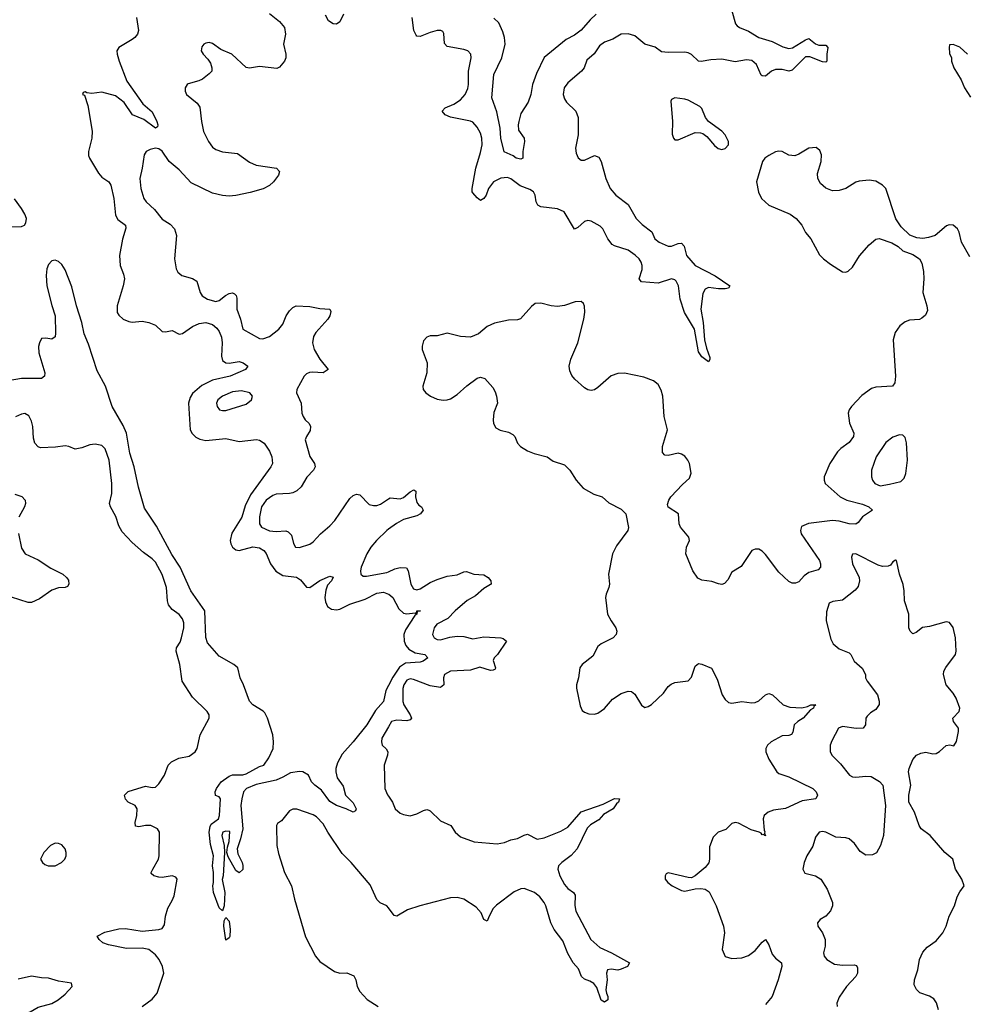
# Model space of a CAD drawing. Header units: inches. Extents: x 1603819 to 1745079, y 385938 to 533966.
# Tile 392 of 561: x 1697799 to 1703443, y 461224 to 467097. Entities that reach past the tile are written whole.
import ezdxf

# ---------------------------------------------------------------- set-up
doc = ezdxf.new("R2010")
doc.units = ezdxf.units.IN
doc.header["$MEASUREMENT"] = 0
doc.layers.add('B6496', color=7, linetype='Continuous')
doc.layers.add('B7406', color=7, linetype='Continuous')

msp = doc.modelspace()

# ---------------------------------------------------------------- linework, layer by layer
at = {"layer": 'B6496', "color": 5}
for points, elevation in [([(1698495.3, 467110), (1698508.5, 467031.5), (1698502, 467010), (1698486.4, 466990), (1698470, 466978.3), (1698390, 466931.5), (1698379.5, 466910), (1698380.3, 466890), (1698392, 466850), (1698438.3, 466730), (1698534.2, 466594.2), (1698590, 466546.3), (1698616.9, 466490), (1698623.8, 466470), (1698622, 466458), (1698609.5, 466450), (1698540.5, 466500.5), (1698471.8, 466530), (1698421.7, 466601.7), (1698370, 466642.9), (1698290, 466663.5), (1698230, 466657), (1698200.2, 466660.2), (1698190, 466666), (1698178, 466662), (1698174, 466650), (1698185.4, 466645.4), (1698205.2, 466585.2), (1698232.2, 466432.2), (1698230.1, 466390), (1698209.2, 466310), (1698210, 466286.4), (1698215.7, 466270), (1698270, 466182), (1698290, 466158.2), (1698330.1, 466130.1), (1698343.2, 466110), (1698360.8, 466030), (1698371.8, 465930), (1698385, 465905), (1698430.3, 465870), (1698433, 465853), (1698412.2, 465787.8), (1698394.2, 465690), (1698398.7, 465630), (1698419.5, 465579.5), (1698423.9, 465550), (1698417.2, 465510), (1698380.1, 465390), (1698381.6, 465350), (1698390, 465333.2), (1698416.5, 465310), (1698450, 465296.8), (1698470, 465293.3), (1698530, 465298.5), (1698570.8, 465290.8), (1698610, 465273.8), (1698650, 465237.4), (1698670, 465234.6), (1698710, 465241.7), (1698750, 465221.6), (1698770, 465224.5), (1698830, 465267.2), (1698870, 465284.2), (1698910, 465290.2), (1698950, 465278.3), (1698976.7, 465256.7), (1698990, 465237.6), (1699003, 465203), (1699007.4, 465170), (1699003.4, 465090), (1699010, 465064.4), (1699029.1, 465049.1), (1699050, 465047.2), (1699110, 465058.4), (1699133.7, 465050), (1699160.3, 465030), (1699147.7, 465010), (1699055.6, 464970), (1698950, 464947.3), (1698885.3, 464914.7), (1698830, 464867), (1698816.1, 464843.9), (1698807, 464810), (1698816.6, 464650), (1698827.9, 464627.9), (1698850, 464606), (1698874.1, 464594.1), (1698910, 464587.4), (1699030, 464599.4), (1699110, 464580.2), (1699212.5, 464592.5), (1699230, 464587.7), (1699257.3, 464570), (1699290, 464522.8), (1699304.9, 464490), (1699308.4, 464450), (1699298.7, 464430), (1699177.6, 464262.4), (1699144.1, 464195.9), (1699124.7, 464130), (1699066.2, 464033.8), (1699056.2, 463990), (1699059.5, 463970), (1699070, 463950.2), (1699090, 463934.6), (1699110, 463930.1), (1699190, 463952.1), (1699230, 463945.6), (1699256.5, 463930), (1699270, 463912), (1699296, 463850), (1699328, 463808), (1699370, 463781.4), (1699450.7, 463770.7), (1699474.6, 463754.6), (1699510, 463712), (1699530, 463710.3), (1699590, 463751.6), (1699650, 463777.3), (1699670, 463772), (1699660.7, 463750), (1699636.9, 463723.1), (1699626.2, 463693.8), (1699619.8, 463650), (1699624.3, 463624.3), (1699636.9, 463596.9), (1699660.1, 463580.1), (1699690, 463576.4), (1699710, 463581.3), (1699770, 463610.1), (1699860.3, 463639.7), (1699930, 463675.1), (1699970, 463682.2), (1700000, 463670.9)], 260), ([(1699290, 467133), (1699350, 467086.4), (1699380.3, 467050), (1699385.3, 467010), (1699374, 466950), (1699388.5, 466890), (1699388.4, 466870), (1699380.5, 466850), (1699350, 466812.7), (1699334.2, 466805.8), (1699230, 466817.6), (1699170, 466808), (1699151.4, 466811.4), (1699064.5, 466890), (1698998.7, 466918.7), (1698950, 466955.1), (1698930, 466959.6), (1698910, 466955.6), (1698898.8, 466950), (1698885.7, 466934.3), (1698883.1, 466910), (1698893.4, 466890), (1698921.7, 466861.7), (1698937.2, 466837.2), (1698946, 466810), (1698944.9, 466790), (1698930, 466772.7), (1698890, 466742.7), (1698868.1, 466731.9), (1698805.2, 466714.8), (1698798, 466710), (1698787.3, 466690), (1698787.3, 466670), (1698794.8, 466650), (1698858.5, 466598.5), (1698874.8, 466574.8), (1698883.6, 466490), (1698896.9, 466430), (1698925.3, 466370), (1698950, 466337), (1698970, 466322.3), (1699010, 466308.9), (1699099, 466299), (1699170, 466247.6), (1699210, 466229), (1699331, 466210), (1699350.4, 466190.4), (1699344.4, 466170), (1699313.7, 466130), (1699290, 466107.6), (1699251.8, 466088.2), (1699174.4, 466065.6), (1699090, 466048.5), (1699050, 466044.4), (1699010, 466047.1), (1698950, 466061.8), (1698823.1, 466123.1), (1698750, 466200.7), (1698690.7, 466250.7), (1698650, 466312.9), (1698630, 466325.3), (1698610, 466329.8), (1698577.3, 466322.7), (1698553.4, 466310), (1698542, 466290), (1698530.4, 466210), (1698516, 466150), (1698522.3, 466090), (1698540.3, 466030), (1698554, 466010), (1698603.7, 465963.7), (1698650, 465906.7), (1698697.3, 465877.3), (1698722.8, 465850), (1698734.3, 465810), (1698723, 465670), (1698733, 465610), (1698742, 465590), (1698767.3, 465570), (1698830, 465552.2), (1698855.9, 465535.9), (1698875.6, 465470), (1698888.5, 465448.5), (1698920.5, 465430), (1698970, 465416), (1698990, 465421.6), (1699028, 465452), (1699050, 465463.8), (1699070, 465466.8), (1699080.7, 465460.6), (1699090.7, 465450.7), (1699094.9, 465434.9), (1699095.6, 465370), (1699116.3, 465310), (1699130.2, 465250.2), (1699230, 465195.6), (1699250, 465192.6), (1699290, 465207.1), (1699346.4, 465250), (1699370, 465281.3), (1699389.8, 465330), (1699410, 465360.3), (1699430, 465379.5), (1699450, 465388.8), (1699530, 465385.7), (1699590, 465374), (1699650.6, 465370.6), (1699656.7, 465356.7), (1699650.3, 465330), (1699638.3, 465310), (1699565.8, 465230), (1699553.5, 465206.5), (1699545.8, 465170), (1699557.3, 465130), (1699591.1, 465071.1), (1699640.4, 465010), (1699610.1, 464989.9), (1699546.8, 464993.2), (1699528.4, 464991.6), (1699510, 464983.6), (1699497.6, 464970), (1699453, 464890), (1699450.4, 464870), (1699479.5, 464810), (1699484, 464750), (1699490.3, 464730), (1699503.1, 464710), (1699527.3, 464687.3), (1699535, 464670), (1699533.6, 464646.4), (1699510.3, 464610), (1699503.6, 464590), (1699530.8, 464490.8), (1699557.8, 464450), (1699562, 464430), (1699553.4, 464410), (1699513, 464367), (1699479, 464310), (1699453.7, 464286.3), (1699430, 464274.5), (1699410, 464270.9), (1699330, 464266.8), (1699310, 464258.8), (1699269.3, 464230), (1699242.5, 464190), (1699229.6, 464130.4), (1699229.4, 464090), (1699242.4, 464070), (1699290, 464047.1), (1699330, 464043.5), (1699388.2, 464048.2), (1699402.3, 464042.3), (1699420.9, 464020.9), (1699432.9, 463972.9), (1699444.9, 463950), (1699470, 463947.7), (1699530, 463968.3), (1699550, 463982.4), (1699595.3, 464030), (1699650, 464078), (1699680.8, 464110), (1699770, 464239.6), (1699790, 464258.9), (1699810, 464267), (1699830, 464262.4), (1699884.6, 464204.6), (1699910, 464198), (1699930, 464199), (1699952.5, 464207.5), (1700000, 464237.8)], 280), ([(1699732.4, 467130), (1699710, 467082.9), (1699690.7, 467070), (1699670, 467071), (1699643.1, 467090), (1699624.2, 467124.2)], 280), ([(1697750, 465860.9), (1697810, 465862.3), (1697828.5, 465871.5), (1697835.9, 465884.1), (1697838.8, 465910), (1697830, 465935.6), (1697810, 465971.1), (1697767, 466027)], 260), ([(1700000, 463125.2), (1699984.7, 463095.3), (1699970.8, 463030), (1699923.7, 462976.3), (1699870.7, 462890), (1699790, 462788.2), (1699724.5, 462715.5), (1699695.5, 462664.5), (1699685.8, 462630), (1699685.3, 462610), (1699694.7, 462574.7), (1699730, 462524.7), (1699744, 462470), (1699790, 462425.5), (1699808, 462390), (1699802.5, 462377.5), (1699790, 462369.2), (1699748.7, 462390), (1699690, 462409.5), (1699650, 462432.3), (1699601.1, 462501.1), (1699559.7, 462530), (1699541.1, 462550), (1699522, 462590), (1699490, 462611.1), (1699470, 462612.7), (1699415.2, 462604.8), (1699370, 462577.7), (1699330, 462560.5), (1699210, 462534.6), (1699153.4, 462510), (1699135.6, 462490), (1699124.7, 462450), (1699119.5, 462410), (1699130.2, 462269.8), (1699117.4, 462210), (1699096.5, 462150), (1699101.3, 462121.3), (1699127.3, 462070), (1699130.5, 462050.5), (1699130, 462028), (1699110, 462008.7), (1699090, 462022), (1699042.7, 462102.7), (1699035.6, 462130), (1699038.4, 462161.6), (1699050, 462194), (1699054.2, 462254.2), (1699030, 462256.9), (1699011, 462250), (1699006, 462230), (1699019.1, 462170), (1699022, 462130), (1699013.4, 461990), (1699008.4, 461968.4), (1699023.1, 461890), (1699019.3, 461810), (1699010, 461782), (1698990, 461799), (1698955.6, 461890), (1698951.1, 461930), (1698955.8, 461950), (1698955.4, 462010), (1698949.6, 462050.4), (1698955.8, 462110), (1698937.6, 462177.6), (1698930.8, 462250), (1698935.2, 462284.8), (1698942.8, 462297.2), (1698985.1, 462330), (1698992, 462350), (1698997.2, 462450), (1698990, 462462), (1698968.7, 462468.7), (1698965.2, 462490), (1698973.2, 462510), (1699002, 462550), (1699050, 462584.6), (1699070, 462593), (1699130, 462592.9), (1699150, 462597.6), (1699230, 462642), (1699256, 462650), (1699286.6, 462693.4), (1699311.5, 462748.5), (1699314.5, 462790), (1699309.6, 462830), (1699277.6, 462930), (1699261.3, 462961.3), (1699251.9, 462971.9), (1699190, 463009.7), (1699170, 463031.8), (1699135.1, 463130), (1699115.8, 463170), (1699100.5, 463230), (1699076.2, 463250), (1698990, 463300.8), (1698920.3, 463380.3), (1698910.5, 463410.5), (1698904.2, 463570), (1698821, 463690), (1698756.2, 463830), (1698707.1, 463907.1), (1698615.8, 464075.8), (1698543.2, 464183.2), (1698507.8, 464307.8), (1698482.1, 464430), (1698455.6, 464510), (1698437.1, 464630), (1698416.4, 464676.4), (1698350.4, 464790), (1698311, 464911), (1698261.7, 465001.7), (1698210, 465160.5), (1698183.2, 465223.2), (1698170.5, 465290), (1698138.3, 465390), (1698110, 465502.4), (1698070, 465603.5), (1698050, 465636.4), (1698030, 465654.6), (1698010, 465661.5), (1697990, 465657.7), (1697970, 465635.6), (1697961.5, 465610), (1697957.8, 465570), (1697961.5, 465510), (1697990, 465390.8), (1698010.2, 465330.2), (1698013.4, 465226.6), (1698010, 465204), (1697991.3, 465190), (1697955.9, 465195.9), (1697930, 465194), (1697916.4, 465170), (1697912, 465148), (1697913.1, 465110), (1697948.4, 464990), (1697947.7, 464970), (1697930, 464956.2), (1697810, 464957.2), (1697730, 464943.1)], 260), ([(1698529.8, 461210), (1698590, 461255.1), (1698619.9, 461290), (1698659.1, 461410), (1698651.6, 461450), (1698631.7, 461490), (1698610, 461517.8), (1698570, 461550.6), (1698530, 461558.8), (1698436.2, 461556.2), (1698330, 461577.4), (1698295.4, 461590), (1698274, 461610), (1698261.2, 461630), (1698307, 461653), (1698390, 461674), (1698430, 461675.5), (1698530, 461659.8), (1698629.7, 461670.3), (1698650, 461676.3), (1698662.7, 461697.3), (1698669.7, 461749.7), (1698682.3, 461797.7), (1698710, 461843.1), (1698720.3, 461870), (1698738.8, 461970), (1698730, 461982.6), (1698710, 461989.8), (1698650, 461979.9), (1698630, 461981.3), (1698599.5, 461990), (1698584.7, 462004.7), (1698583.1, 462010), (1698592.9, 462030), (1698626.6, 462090), (1698630.7, 462110), (1698633, 462250), (1698621.3, 462270), (1698582.7, 462290), (1698550, 462290.6), (1698510, 462281.4), (1698490, 462285.6), (1698487.9, 462308), (1698498.9, 462350), (1698499.4, 462390), (1698488.4, 462408.4), (1698446.6, 462430), (1698430, 462446.6), (1698423.6, 462470), (1698447.3, 462492.7), (1698530, 462519.7), (1698550, 462523.9), (1698590, 462515.8), (1698610, 462518), (1698630, 462538), (1698664.2, 462590), (1698685.6, 462650), (1698704.5, 462670), (1698748.4, 462691.6), (1698810, 462703.6), (1698846.9, 462730), (1698858.4, 462750), (1698876.4, 462830), (1698929.5, 462930), (1698929.4, 462950), (1698918, 462970), (1698830, 463055.1), (1698769.7, 463150), (1698754, 463250), (1698733, 463330), (1698735.6, 463350), (1698756.1, 463383.9), (1698765.4, 463410), (1698779.2, 463470), (1698778.8, 463498.8), (1698770, 463523.7), (1698750, 463549.5), (1698710, 463578.4), (1698686.7, 463606.7), (1698681, 463630), (1698675.9, 463710), (1698650, 463787), (1698610, 463860.5), (1698590, 463881.6), (1698537.7, 463917.7), (1698470, 463977.6), (1698410, 464042.4), (1698390, 464078), (1698372.3, 464132.3), (1698341.1, 464190), (1698335.8, 464210), (1698349.8, 464270.2), (1698349.7, 464330), (1698333.5, 464470), (1698310, 464536), (1698290, 464556.2), (1698250, 464564.5), (1698218.4, 464561.6), (1698170, 464542.9), (1698130, 464534.5), (1698091.3, 464551.3), (1698070, 464555.6), (1698012.8, 464547.2), (1697923.3, 464543.3), (1697909.6, 464549.6), (1697889.6, 464569.6), (1697880.6, 464600.6), (1697878.2, 464670), (1697870, 464702.7), (1697854.1, 464734.1), (1697830, 464747.3), (1697810, 464744.5), (1697773.3, 464726.7)], 280), ([(1697770, 464265.5), (1697812.1, 464252.1), (1697831.5, 464230), (1697833.4, 464210), (1697827.1, 464190), (1697794.7, 464130)], 280), ([(1697791.4, 464031.4), (1697810, 463944.9), (1697832.2, 463910), (1697910, 463874.5), (1697985.5, 463825.5), (1698055.5, 463790), (1698079.3, 463770), (1698090, 463754), (1698092.7, 463730), (1698083.8, 463716.2), (1698071.3, 463710), (1698030, 463706.8), (1697990, 463694.6), (1697917.3, 463642.7), (1697870, 463620.9), (1697850, 463619.8), (1697750, 463651.5)], 280), ([(1700000, 464057.6), (1699989.7, 464050.3), (1699928.1, 463990), (1699894.6, 463950), (1699871.3, 463910), (1699837.8, 463830), (1699832.3, 463810), (1699834.9, 463790), (1699850, 463777.7), (1699870, 463777.1), (1699990, 463799.3), (1700000, 463803.8)], 280), ([(1700000, 462877.8), (1699961.3, 462810), (1699958.4, 462790), (1699962, 462770), (1699986.7, 462746.7), (1699996.4, 462730), (1699995.3, 462710), (1699975.2, 462650), (1699978.9, 462510), (1699993.6, 462473.6), (1700000, 462464.4)], 280), ([(1700000, 461798.3), (1699990.7, 461810.7), (1699950, 461828.8), (1699930, 461848.6), (1699890, 461936.9), (1699777.6, 462070), (1699723.4, 462123.4), (1699637.4, 462250), (1699610, 462299.7), (1699570, 462342.3), (1699550, 462354.2), (1699453.2, 462386.8), (1699430, 462387.6), (1699410, 462377.6), (1699361.4, 462318.6), (1699338, 462302), (1699330.9, 462289.1), (1699334, 462170), (1699343.5, 462123.5), (1699378.9, 462010), (1699421.7, 461930), (1699440.3, 461850), (1699505.7, 461625.7), (1699565.5, 461510), (1699590, 461479.5), (1699678.7, 461418.7), (1699710, 461410.2), (1699751.1, 461411.1), (1699793.7, 461393.7), (1699806, 461370), (1699814.2, 461330), (1699830, 461299), (1699872.4, 461252.4), (1699939.5, 461210)], 280), ([(1697730, 461100.9), (1697810, 461158), (1697861.1, 461178.9), (1697910, 461206), (1697990, 461228.2), (1698029, 461250), (1698070, 461284.9), (1698112.7, 461330), (1698108, 461350), (1698030, 461360.9), (1697970, 461380.3), (1697930, 461381.1), (1697870, 461390.8), (1697790, 461373.5)], 320)]:
    msp.add_lwpolyline(points, dxfattribs=dict(at, elevation=elevation))
for points, elevation in [([(1699123.3, 464883.3), (1699070, 464876), (1699010.4, 464850), (1698982, 464830), (1698973.7, 464810), (1698977.6, 464790), (1698991, 464770), (1699010, 464764.9), (1699030, 464766.3), (1699150, 464802.6), (1699182, 464830), (1699189.4, 464850), (1699172.3, 464870)], 280), ([(1698010, 462185.1), (1697982, 462170), (1697944, 462130), (1697924, 462090), (1697934.8, 462070), (1697950, 462057.3), (1697968.7, 462048.7), (1697990, 462048.7), (1698010, 462050.4), (1698049.4, 462070), (1698067.6, 462090), (1698075.4, 462110), (1698076.9, 462130), (1698070.8, 462150.8), (1698050, 462175.6), (1698030, 462183.6)], 320), ([(1699030, 461605.2), (1699016.9, 461690), (1699019.5, 461720.5), (1699030, 461741), (1699050, 461718.8), (1699054.4, 461670), (1699053, 461627), (1699050, 461619.3)], 260)]:
    msp.add_lwpolyline(points, close=True, dxfattribs=dict(at, elevation=elevation))
at = {"layer": 'B7406', "color": 5}
for points, elevation in [([(1702050, 467148.9), (1702072.3, 467072.3), (1702080.8, 467060.8), (1702094.9, 467050), (1702150, 467027.5), (1702210, 466990.2), (1702290, 466967.4), (1702354.9, 466934.9), (1702390, 466925.5), (1702411.9, 466928.1), (1702490, 466976.9), (1702510, 466983.6), (1702550, 466952.2), (1702570, 466944.7), (1702610, 466944.4), (1702623.1, 466930), (1702616.4, 466890), (1702617.3, 466850), (1702610, 466842.7), (1702590, 466845.4), (1702515.3, 466875.3), (1702490, 466874.2), (1702410, 466794.6), (1702390, 466789.8), (1702350, 466798.5), (1702310, 466798.7), (1702286.5, 466790), (1702250, 466759.3), (1702230, 466760.9), (1702225.5, 466765.5), (1702196.5, 466830), (1702170, 466853.3), (1702136.5, 466856.5), (1702070, 466846.1), (1701990, 466860.6), (1701923.8, 466856.2), (1701866.5, 466846.5), (1701850, 466849.8), (1701808.3, 466888.3), (1701790, 466897.9), (1701770, 466902), (1701670, 466900.6), (1701630, 466904.7), (1701591.8, 466931.8), (1701530, 466950.9), (1701470, 466999.9), (1701430, 467011.9), (1701390, 467009.8), (1701338.7, 466981.3), (1701290, 466962.2), (1701260.2, 466939.8), (1701227.4, 466892.6), (1701184.7, 466855.3), (1701167.5, 466810), (1701153.4, 466790), (1701070, 466719.1), (1701049.3, 466690), (1701042.9, 466650), (1701050, 466623.8), (1701063.8, 466603.8), (1701119, 466550), (1701133, 466513), (1701133.5, 466410), (1701116.9, 466330), (1701120, 466300), (1701132.7, 466272.7), (1701150, 466259.6), (1701170, 466258), (1701230, 466286), (1701256.1, 466276.1), (1701270.2, 466250.2), (1701297.5, 466150), (1701322.7, 466090), (1701356.9, 466050), (1701430, 465993.4), (1701478.6, 465910), (1701514, 465874), (1701571.6, 465831.6), (1701590, 465789.1), (1701615.8, 465770), (1701670, 465745.6), (1701690, 465745.4), (1701730, 465761.8), (1701750, 465763.1), (1701764.7, 465744.7), (1701779.3, 465690), (1701830, 465630.2), (1701950, 465569.2), (1702037.4, 465510), (1702030, 465495.1), (1702009, 465491), (1701970, 465490.6), (1701910, 465499.6), (1701890, 465489.8), (1701876.5, 465463.5), (1701864.1, 465370), (1701877.9, 465290), (1701887.3, 465187.3), (1701897.9, 465137.9), (1701917.7, 465082.3), (1701919.3, 465070), (1701910, 465056), (1701870, 465086.3), (1701850, 465116), (1701827.3, 465250), (1701766.5, 465350), (1701742, 465430), (1701732.1, 465510), (1701717.5, 465537.5), (1701710, 465545.5), (1701690, 465549.9), (1701610, 465524.1), (1701510, 465532.1), (1701497.3, 465550), (1701513.6, 465606.4), (1701515.4, 465630), (1701509.1, 465650), (1701495.7, 465670), (1701472.2, 465692.2), (1701430, 465720.9), (1701350, 465747), (1701336.2, 465756.2), (1701310.4, 465790), (1701279.5, 465850), (1701264.8, 465864.8), (1701210, 465894.1), (1701190, 465899.2), (1701170, 465893.7), (1701130, 465856.4), (1701110, 465848), (1701049, 465950), (1701010, 465968.1), (1700910, 465981), (1700890.9, 465990), (1700881.5, 466010), (1700875.7, 466050), (1700865.3, 466070), (1700844, 466084), (1700786.2, 466106.2), (1700730, 466146.6), (1700710, 466154.7), (1700670, 466151), (1700627.5, 466130), (1700596.8, 466090), (1700582.8, 466050), (1700570.2, 466030), (1700550, 466018), (1700530, 466033.3), (1700503.4, 466063.4), (1700499.1, 466070), (1700499.3, 466090), (1700522.2, 466210), (1700550, 466303.8), (1700559, 466350), (1700558.5, 466390), (1700550, 466419.7), (1700530, 466456.4), (1700504.5, 466484.5), (1700490, 466491.6), (1700370, 466514.8), (1700338, 466530), (1700320.5, 466550), (1700339.3, 466570), (1700390, 466593), (1700430, 466617.8), (1700459, 466650), (1700473.7, 466686.3), (1700477.9, 466710), (1700478, 466790), (1700493.8, 466870), (1700492.1, 466890), (1700473, 466910), (1700450, 466919.3), (1700350, 466936.4), (1700334.7, 466954.7), (1700330, 467014), (1700325.3, 467025.3), (1700312.8, 467032.8), (1700290, 467031.6), (1700250, 467021.1), (1700190, 466996.1), (1700170, 466999.1), (1700164.6, 467004.6), (1700151.8, 467031.8), (1700141.8, 467110)], 280), ([(1701239.3, 467130), (1701203.7, 467096.3), (1701150, 467033.7), (1701110, 467005.1), (1701061.3, 466978.7), (1700929.3, 466870.7), (1700883.8, 466776.2), (1700859.2, 466710), (1700849.1, 466650), (1700834.8, 466605.2), (1700790, 466536), (1700777.4, 466490), (1700773.4, 466470), (1700776.7, 466436.7), (1700810.4, 466390), (1700813, 466370), (1700802.8, 466310), (1700802, 466270), (1700790, 466264), (1700762, 466270), (1700743.7, 466283.7), (1700690, 466309.2), (1700671.2, 466390), (1700666.6, 466450), (1700646.2, 466546.1), (1700617.2, 466630), (1700629.1, 466770), (1700677.2, 466870), (1700696.5, 466950), (1700693, 466990), (1700683.6, 467023.6), (1700658.4, 467078.4), (1700630, 467106.6)], 260), ([(1703456, 466890), (1703410, 466932.7), (1703371.6, 466948.4), (1703350, 466946), (1703346.8, 466930), (1703350, 466894), (1703361, 466870), (1703361, 466850), (1703374.8, 466810), (1703418.3, 466738.3), (1703439.5, 466690), (1703474.8, 466634.8)], 320), ([(1703470, 465681.6), (1703420.7, 465770), (1703406.6, 465830), (1703396.8, 465850), (1703370, 465870.9), (1703347.1, 465872.9), (1703332.1, 465867.9), (1703262.8, 465810), (1703223.4, 465796.6), (1703190, 465791.6), (1703154.8, 465794.8), (1703111.9, 465811.9), (1703060.9, 465860.9), (1703027.9, 465907.9), (1702970, 466089.3), (1702949.4, 466110), (1702910, 466133), (1702870, 466139.8), (1702810, 466132.8), (1702790, 466126.4), (1702730, 466089.8), (1702690, 466078.4), (1702650, 466076.5), (1702611.2, 466091.2), (1702579.7, 466119.7), (1702562.2, 466150), (1702561.1, 466178.9), (1702582.6, 466250), (1702584.7, 466290), (1702575.8, 466315.8), (1702553.5, 466333.5), (1702510, 466329.7), (1702450, 466294), (1702424.9, 466284.9), (1702390, 466288), (1702350, 466309.5), (1702330, 466311.6), (1702310, 466307.6), (1702270, 466287.3), (1702247.7, 466270), (1702232.7, 466250), (1702197.6, 466130), (1702208.1, 466068.1), (1702227, 466030), (1702270.6, 465990), (1702397, 465937), (1702434.4, 465910), (1702466.7, 465870), (1702490, 465827.7), (1702521.6, 465790), (1702573.6, 465693.6), (1702596.4, 465670), (1702638.1, 465638.1), (1702710, 465592.7), (1702730, 465590.3), (1702743.3, 465596.7), (1702770, 465619.5), (1702812.8, 465687.2), (1702870, 465754), (1702910, 465786.8), (1702930, 465790.5), (1703005.3, 465765.3), (1703042.8, 465742.8), (1703070, 465718.8), (1703130, 465696), (1703170, 465671), (1703183.4, 465643.4), (1703193.9, 465593.9), (1703196.1, 465550), (1703190.2, 465470), (1703214, 465390), (1703217.3, 465362.7), (1703205.3, 465334.8), (1703184.5, 465315.5), (1703170, 465308.6), (1703110, 465303.5), (1703084.8, 465295.2), (1703051.6, 465270), (1703024.9, 465230), (1703013.7, 465186.3), (1703027.7, 464970), (1703022.8, 464930), (1703009, 464911), (1702910, 464904.8), (1702884.1, 464895.9), (1702825.5, 464854.5), (1702763.8, 464790), (1702750.4, 464770), (1702744.9, 464750), (1702753, 464690), (1702778, 464630), (1702775.5, 464610), (1702750, 464574.3), (1702700.9, 464539.1), (1702681.5, 464518.5), (1702634.5, 464450), (1702601.1, 464370), (1702600.3, 464350), (1702606.7, 464330), (1702696.9, 464250), (1702735.5, 464230), (1702830, 464205.8), (1702866.7, 464190), (1702890.4, 464170), (1702830, 464131.8), (1702803.4, 464096.6), (1702790, 464087.6), (1702750.9, 464089.1), (1702690, 464105.7), (1702650, 464108.8), (1702508.1, 464091.9), (1702466.3, 464073.7), (1702458.9, 464050), (1702464.4, 464030), (1702572.6, 463870), (1702579.6, 463850), (1702578.9, 463830), (1702565.5, 463814.5), (1702510, 463798.7), (1702480.9, 463779.1), (1702450, 463743.6), (1702430, 463735.1), (1702410, 463735.1), (1702390, 463745.6), (1702330, 463801.1), (1702250, 463906.3), (1702230, 463926), (1702210, 463938), (1702190, 463938.7), (1702170, 463929.4), (1702105.8, 463834.2), (1702050, 463800.7), (1702025, 463755), (1702006.8, 463733.2), (1701990, 463728.5), (1701970, 463732), (1701930, 463746), (1701870, 463752.8), (1701846.1, 463766.1), (1701816.5, 463810), (1701775.4, 463910), (1701778.9, 463950), (1701797, 463990), (1701792.7, 464010), (1701742.6, 464070), (1701736, 464090), (1701731.6, 464150), (1701669.7, 464189.7), (1701665.1, 464205.1), (1701673.3, 464230), (1701686.3, 464250), (1701755.3, 464324.7), (1701798, 464362), (1701807.8, 464392.2), (1701796.9, 464450), (1701788, 464470), (1701770, 464492.4), (1701750, 464505.4), (1701730, 464510.7), (1701670, 464497.5), (1701650, 464499.8), (1701635.8, 464515.8), (1701636.9, 464550), (1701665.3, 464650), (1701646, 464730), (1701638, 464850), (1701627.6, 464887.6), (1701610, 464920.9), (1701582.3, 464942.3), (1701525.1, 464965.1), (1701410, 464988.4), (1701370, 464987.1), (1701330, 464972), (1701250, 464902), (1701230, 464889.7), (1701210, 464884.7), (1701190, 464889.7), (1701170, 464901.6), (1701111.8, 464951.8), (1701094.5, 464974.5), (1701082, 465002), (1701079.1, 465030), (1701088.2, 465071.8), (1701129.7, 465170), (1701166.2, 465310), (1701172.2, 465352.3), (1701170, 465388), (1701163.5, 465403.5), (1701150, 465416.2), (1701114.3, 465414.3), (1701050, 465391.6), (1701010, 465386.2), (1700970.6, 465390.6), (1700910, 465406), (1700876, 465404), (1700853.5, 465386.5), (1700787.8, 465312.2), (1700770, 465305.8), (1700716.4, 465303.6), (1700633.9, 465286.1), (1700590, 465267), (1700537.7, 465222.3), (1700490, 465202), (1700430, 465206.2), (1700350, 465227.7), (1700290, 465211.1), (1700250, 465211.5), (1700230, 465202.9), (1700210, 465181.2), (1700200.4, 465150), (1700201.3, 465130), (1700231.8, 465050), (1700229.1, 464990), (1700206, 464910), (1700207.7, 464890), (1700222.8, 464870), (1700250.8, 464850), (1700290, 464832.2), (1700326.1, 464826.1), (1700350, 464828.9), (1700370, 464836), (1700410, 464861.5), (1700468, 464912), (1700530, 464957.7), (1700550, 464964), (1700575.6, 464955.6), (1700623.4, 464903.4), (1700637.6, 464877.6), (1700645.8, 464850), (1700650.3, 464810), (1700630, 464753.2), (1700625, 464710), (1700627.2, 464687.2), (1700642, 464662), (1700667.2, 464647.2), (1700715.8, 464635.8), (1700742.5, 464622.5), (1700754.4, 464610), (1700770, 464570.8), (1700787.7, 464550), (1700830, 464524.9), (1700870, 464508.2), (1700948.1, 464488.1), (1700984.2, 464464.2), (1701050, 464440.5), (1701082.8, 464410), (1701120.7, 464350), (1701162.3, 464302.3), (1701226.2, 464266.2), (1701276, 464250), (1701315.5, 464215.5), (1701390, 464177.3), (1701417.3, 464150), (1701432.8, 464067.2), (1701428.2, 464050), (1701362.2, 463957.8), (1701338.3, 463910), (1701313.1, 463790), (1701319.5, 463730), (1701316, 463710), (1701298.7, 463670), (1701296.5, 463650), (1701307.6, 463550), (1701328.9, 463510), (1701357.8, 463470), (1701363.6, 463450), (1701358.6, 463430), (1701341.7, 463410), (1701270, 463374.2), (1701250, 463356.8), (1701219.5, 463300.5), (1701157.1, 463250), (1701142.4, 463230), (1701133.7, 463170), (1701122.4, 463130), (1701122.4, 463110), (1701143.7, 463003.7), (1701156.3, 462976.3), (1701170, 462965.3), (1701195.8, 462955.8), (1701230, 462953.7), (1701250, 462959.5), (1701290, 462988.4), (1701336.5, 463043.5), (1701390, 463077), (1701430, 463091.8), (1701450, 463088.7), (1701470, 463073.7), (1701510, 463008.2), (1701530, 462994.4), (1701550, 462999.5), (1701570, 463012.2), (1701641.5, 463078.5), (1701670, 463119.1), (1701687, 463133), (1701710, 463143.1), (1701790, 463153.4), (1701810, 463174), (1701830, 463241), (1701850, 463256.3), (1701870, 463253), (1701927.9, 463227.9), (1701962.8, 463162.7), (1701992.9, 463070), (1702010, 463041.3), (1702030, 463024.6), (1702050, 463019.6), (1702110, 463028.9), (1702170, 463022), (1702190, 463024.7), (1702210, 463033.4), (1702250, 463069), (1702270, 463076.9), (1702292.4, 463070), (1702356.4, 463010), (1702395, 462995), (1702467.5, 462992.5), (1702500.5, 462999.5), (1702522, 463010), (1702550.4, 463010), (1702539.6, 463000.4), (1702537.3, 462990), (1702519.5, 462980.5), (1702474.7, 462930), (1702442.8, 462910), (1702422.4, 462890), (1702413.4, 462846.6), (1702406.5, 462833.5), (1702390, 462826.2), (1702350, 462824.4), (1702284.4, 462790), (1702262, 462770), (1702253.4, 462750), (1702251.8, 462730), (1702270, 462684.9), (1702318, 462610), (1702330, 462600.4), (1702390, 462580.2), (1702532.7, 462510), (1702552.4, 462490), (1702560.5, 462470), (1702550.8, 462450), (1702470, 462436.5), (1702370, 462391.2), (1702299.3, 462380.7), (1702267.2, 462370), (1702242.6, 462350), (1702237.8, 462330), (1702243, 462263), (1702247.5, 462252.5), (1702244.7, 462244.7), (1702250, 462228), (1702237.2, 462237.2), (1702230, 462235.1), (1702224.2, 462244.2), (1702212.7, 462250), (1702164.7, 462264.7), (1702090, 462304.6), (1702070, 462307.7), (1702050, 462302), (1702013.7, 462266.3), (1701969.1, 462250.9), (1701938.9, 462221.1), (1701916.5, 462163.5), (1701916.5, 462090), (1701912.4, 462067.6), (1701890, 462039.5), (1701830, 461989), (1701810, 461978), (1701790, 461979.6), (1701670, 462008.7), (1701658, 462002), (1701651.3, 461990), (1701651, 461970), (1701666.8, 461950), (1701694, 461930), (1701750, 461901.5), (1701770, 461899), (1701830, 461913), (1701864.8, 461915.2), (1701890, 461910.4), (1701915, 461895), (1701956.5, 461810), (1701999.5, 461690), (1702005.3, 461650), (1701992.2, 461550), (1702010, 461508.7), (1702050, 461495.8), (1702110, 461501.6), (1702150, 461514.9), (1702190, 461543.7), (1702230, 461593.4), (1702250.5, 461610), (1702270, 461578.8), (1702290, 461521.6), (1702310, 461498.7), (1702346.4, 461470), (1702348.8, 461450), (1702326.5, 461370), (1702290.2, 461269.8), (1702250, 461222)], 320), ([(1700000, 464237.8), (1700010, 464244.2), (1700070, 464238.8), (1700090, 464246.2), (1700130, 464280.2), (1700152.6, 464292.6), (1700163.4, 464283.4), (1700162.3, 464250), (1700170, 464217.6), (1700181.6, 464201.6), (1700197.6, 464190), (1700207.8, 464170), (1700191.1, 464150), (1700170, 464137), (1700090, 464114.5), (1700048.1, 464091.9), (1700000, 464057.6)], 280), ([(1703282.4, 461190), (1703272.3, 461232.3), (1703255.2, 461255.2), (1703230, 461272), (1703171.6, 461291.6), (1703151.3, 461311.3), (1703138.7, 461338.7), (1703140.5, 461370), (1703160.5, 461430), (1703169.7, 461490), (1703190, 461534.8), (1703215.6, 461564.4), (1703270, 461602.8), (1703309.7, 461650.3), (1703329.6, 461690), (1703347.8, 461750), (1703378.3, 461810), (1703395.5, 461864.5), (1703410, 461894), (1703436, 461930), (1703423.6, 461970), (1703384, 462030), (1703369.3, 462090), (1703321.2, 462130), (1703232.7, 462230), (1703179.3, 462270), (1703167, 462290), (1703139.3, 462370), (1703107, 462430), (1703106.3, 462470), (1703118.9, 462530), (1703105.1, 462610), (1703107.6, 462630), (1703130, 462682.8), (1703151.1, 462708.9), (1703177.7, 462722.3), (1703208.1, 462728.1), (1703250, 462717.3), (1703270, 462718.8), (1703290, 462730.7), (1703330, 462766.8), (1703350.8, 462770.8), (1703375.3, 462764.7), (1703390, 462792), (1703403.6, 462850), (1703402, 462870), (1703373.2, 462910), (1703369.5, 462930), (1703406.6, 462970), (1703411.2, 462990), (1703388.4, 463050), (1703370, 463079.7), (1703328.2, 463130), (1703312.8, 463190), (1703314.7, 463210), (1703327.5, 463232.5), (1703385.6, 463310), (1703389.6, 463330.4), (1703384.2, 463410), (1703370, 463472), (1703350, 463501.6), (1703330, 463505.6), (1703230, 463477), (1703188, 463472), (1703150, 463442), (1703130, 463434), (1703114, 463450), (1703107, 463470), (1703107, 463550), (1703080.7, 463630), (1703078.7, 463690), (1703071.5, 463728.5), (1703051.2, 463790), (1703033.2, 463870), (1703027.7, 463872.3), (1703010, 463862), (1702996.7, 463843.3), (1702983.8, 463836.2), (1702950, 463834.3), (1702923, 463843), (1702790, 463909.5), (1702770, 463909), (1702763.1, 463890), (1702770, 463851), (1702809.2, 463769.2), (1702812.4, 463750), (1702803.9, 463716.1), (1702786.5, 463693.5), (1702710, 463634.2), (1702653.4, 463626.6), (1702630, 463616), (1702614.6, 463565.4), (1702613.4, 463510), (1702641.7, 463401.7), (1702654.2, 463374.2), (1702690, 463344), (1702750, 463319.1), (1702760.7, 463310), (1702779.1, 463270), (1702827.8, 463227.8), (1702848.2, 463190), (1702848.5, 463170), (1702858.4, 463150), (1702919.5, 463070), (1702930, 463032), (1702928.5, 463011.5), (1702910, 462982), (1702877.6, 462962.4), (1702857.1, 462942.9), (1702850.5, 462929.5), (1702846.7, 462890), (1702834, 462870), (1702792.2, 462867.8), (1702710, 462880.5), (1702685.5, 462870), (1702645.7, 462794.3), (1702637.6, 462770), (1702636.4, 462730), (1702647.9, 462707.9), (1702697.8, 462657.8), (1702753, 462590), (1702770, 462580.9), (1702790, 462578), (1702850, 462584.6), (1702882, 462582), (1702931.8, 462551.8), (1702950.3, 462530.3), (1702967.8, 462410), (1702955.8, 462230), (1702937.1, 462170), (1702912.4, 462127.6), (1702890, 462116), (1702850, 462112.7), (1702815.3, 462135.3), (1702782.6, 462182.6), (1702749.7, 462209.8), (1702730, 462215.8), (1702670, 462219.7), (1702610, 462250.8), (1702590, 462253.7), (1702570.4, 462249.7), (1702550, 462221.2), (1702533.1, 462166.9), (1702497.6, 462110), (1702482.4, 462070), (1702474, 462030), (1702486, 462006), (1702550, 461990.5), (1702582, 461970), (1702618, 461910), (1702650.7, 461830), (1702650.8, 461810), (1702639, 461781), (1702610.7, 461750), (1702577.3, 461730), (1702562, 461710), (1702563, 461690), (1702590.4, 461650), (1702607, 461610), (1702607.2, 461570), (1702597.1, 461530), (1702600.5, 461510), (1702617.3, 461490), (1702663.2, 461463.2), (1702710, 461456), (1702779.5, 461459.5), (1702794.4, 461454.4), (1702800.5, 461440.5), (1702799.5, 461410), (1702790.2, 461389.8), (1702734.9, 461330), (1702690, 461266.6), (1702676.5, 461230), (1702678.7, 461210)], 340), ([(1700000, 463803.8), (1700038.9, 463821.1), (1700069.4, 463829.4), (1700107.5, 463827.5), (1700117.7, 463810), (1700133, 463730), (1700150, 463701.1), (1700170, 463694.9), (1700190, 463702), (1700250, 463739.4), (1700290, 463757.7), (1700350, 463778), (1700410, 463786.1), (1700450, 463803.7), (1700465.8, 463805.8), (1700510, 463789.4), (1700570, 463785.7), (1700594.4, 463770), (1700610.3, 463750), (1700613.4, 463730), (1700610, 463726.6), (1700570, 463704.2), (1700519.2, 463660.8), (1700470, 463632.5), (1700398.6, 463570), (1700355.4, 463524.6), (1700288.8, 463490), (1700272, 463470), (1700263.6, 463430), (1700272.7, 463410), (1700290, 463400.2), (1700310, 463397.3), (1700366.4, 463413.6), (1700410, 463420.1), (1700450, 463417.5), (1700503.6, 463403.6), (1700570, 463415.6), (1700670, 463410.1), (1700685.4, 463405.4), (1700704.6, 463390), (1700650.8, 463309.2), (1700630.3, 463290), (1700625.7, 463274.3), (1700639.5, 463230), (1700636.7, 463223.3), (1700624.4, 463215.6), (1700610, 463215.1), (1700546.3, 463233.7), (1700490, 463216.5), (1700370.2, 463209.8), (1700333.7, 463190), (1700329.1, 463170), (1700331.5, 463130), (1700310, 463114), (1700250, 463123.1), (1700150, 463160.8), (1700130, 463164.5), (1700110, 463156.8), (1700091.5, 463130), (1700086.5, 463106.5), (1700086.6, 463030), (1700092.7, 463010), (1700130.2, 462950), (1700138, 462930), (1700130, 462920.5), (1700110, 462914.8), (1700050, 462918), (1700018.4, 462910), (1700000, 462877.8)], 280), ([(1700000, 463670.9), (1700002.4, 463670), (1700025.3, 463650), (1700061.5, 463581.5), (1700090, 463556.9), (1700110, 463552), (1700158.8, 463558.8), (1700167.3, 463552.7), (1700169.4, 463570), (1700190.5, 463570), (1700170.8, 463569.2), (1700170.4, 463550), (1700157, 463543), (1700102.1, 463457.9), (1700092.3, 463430), (1700093.5, 463390), (1700104.2, 463364.2), (1700122.1, 463342.1), (1700160.2, 463320.2), (1700217.3, 463310), (1700234.9, 463290), (1700207.3, 463270), (1700190, 463264.5), (1700101.9, 463258.1), (1700065.2, 463234.8), (1700025.4, 463174.6), (1700000, 463125.2)], 260), ([(1700000, 462464.4), (1700024.4, 462430), (1700040.7, 462390), (1700070, 462363.8), (1700090, 462355), (1700130, 462348.6), (1700170, 462360.2), (1700210, 462379.2), (1700230, 462384.9), (1700241.3, 462381.3), (1700250, 462378), (1700310, 462317.8), (1700372, 462290), (1700398.9, 462250), (1700430, 462222.7), (1700512.3, 462192.3), (1700650, 462180.6), (1700691.9, 462188.1), (1700730, 462205.2), (1700770, 462211.7), (1700810, 462232.7), (1700830, 462238), (1700887.8, 462207.8), (1700930, 462215.5), (1701030, 462256.8), (1701070, 462279.3), (1701150, 462371), (1701282, 462418), (1701350, 462451.1), (1701378.8, 462450), (1701372.7, 462430), (1701360.4, 462419.6), (1701341.1, 462390), (1701284.7, 462355.3), (1701255.4, 462324.6), (1701206.4, 462293.6), (1701185.4, 462274.6), (1701126.3, 462150), (1701090, 462111.7), (1701034.3, 462070), (1701015.9, 462050), (1701010.9, 462030), (1701023.9, 461990), (1701050, 461939), (1701070, 461915), (1701104.7, 461890), (1701113.8, 461873.8), (1701112.2, 461812.2), (1701119.1, 461779.1), (1701208.9, 461610), (1701261.6, 461561.6), (1701332, 461530), (1701438.8, 461470), (1701426.8, 461450), (1701390, 461433.3), (1701370, 461427.6), (1701330, 461433.3), (1701306.8, 461430), (1701302, 461410), (1701304.9, 461370), (1701298, 461310), (1701300.7, 461290), (1701310.4, 461270), (1701310.4, 461250), (1701290, 461237.2), (1701270, 461247.3), (1701243.8, 461323.8), (1701226.8, 461346.8), (1701202.3, 461362.3), (1701170, 461372.6), (1701152.6, 461390), (1701134.8, 461434.8), (1701102.6, 461470), (1701070, 461526), (1701041.9, 461601.9), (1700990, 461669.8), (1700970, 461708.6), (1700940.4, 461810), (1700930.5, 461830), (1700904.6, 461864.6), (1700870.9, 461890.9), (1700810, 461913.4), (1700790, 461912), (1700750, 461895.2), (1700645, 461815), (1700625.4, 461794.6), (1700600.8, 461750), (1700590, 461719.6), (1700570, 461729.6), (1700553.5, 461770), (1700523.1, 461803.1), (1700450.3, 461850.3), (1700410, 461860.1), (1700370, 461859.1), (1700188.4, 461810), (1700113.4, 461786.6), (1700050, 461749.8), (1700033.5, 461753.5), (1700000, 461798.3)], 280)]:
    msp.add_lwpolyline(points, dxfattribs=dict(at, elevation=elevation))
for points, elevation in [([(1701710, 466629.6), (1701690, 466621.2), (1701684.9, 466610), (1701696.5, 466490), (1701694.2, 466414.2), (1701702, 466390), (1701710, 466380.7), (1701730, 466379.3), (1701830, 466423.7), (1701862, 466422), (1701877.2, 466417.2), (1701899.9, 466399.9), (1701945.7, 466345.7), (1701968.9, 466328.9), (1701990, 466322.4), (1702010, 466328.2), (1702029.4, 466350), (1702029.6, 466370), (1702010, 466409.3), (1701990, 466431.8), (1701909.7, 466489.7), (1701892.4, 466512.4), (1701870, 466566), (1701859.1, 466579.1), (1701790, 466616.4), (1701770, 466622.8)], 320), ([(1703050, 464619.3), (1703010, 464606), (1702970, 464574), (1702912.2, 464490), (1702884.4, 464410), (1702883.1, 464370), (1702888.9, 464350), (1702903.1, 464330), (1702935.6, 464315.6), (1702990, 464325.2), (1703057.7, 464342.3), (1703078, 464362), (1703087.8, 464390), (1703098, 464470), (1703092, 464572), (1703085.2, 464605.2), (1703070, 464619)], 340)]:
    msp.add_lwpolyline(points, close=True, dxfattribs=dict(at, elevation=elevation))

doc.saveas('drawing.dxf')
